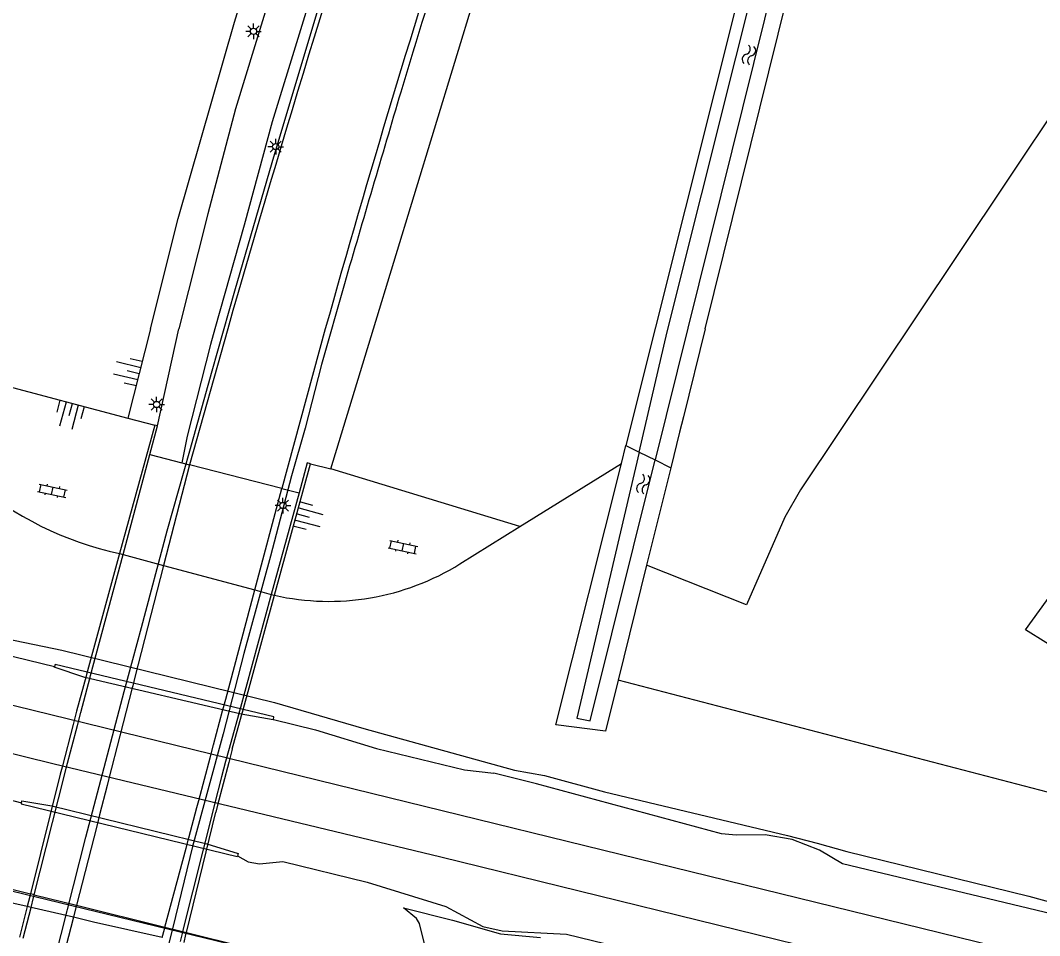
# Model space of a CAD drawing. Extents: x 128999 to 131010, y 395498 to 399007.
# Drawn here: x 129381.9 to 129463.5, y 397951.4 to 398024.7 of the extents above; entities that cross this region are included whole.
import ezdxf

# ---------------------------------------------------------------- set-up
doc = ezdxf.new("R2010")
doc.units = 0
for name, color, linetype in [('gg-afsc-draadraster', 7, 'Continuous'), ('gg-afsc-hekwerk', 7, 'Continuous'), ('gg-aspt-spoorlijn', 7, 'Continuous'), ('gg-knt-BGT kruinlijn', 7, 'Continuous'), ('gg-knt-bovenkant onderkant talud', 7, 'Continuous'), ('gg-knt-onverhard', 7, 'Continuous'), ('gg-knt-verharding', 7, 'Continuous'), ('gg-knt-verharding niveau 01', 7, 'Continuous'), ('gg-kntw-bovenkant insteek waterloop', 7, 'Continuous'), ('gg-kntw-waterlijn', 7, 'Continuous'), ('gg-kwrk-kunstwerk niveau 01', 7, 'Continuous'), ('gt-grn-vlakafsluiter', 7, 'Continuous'), ('gt-knt-geleideconstructie', 7, 'Continuous'), ('gt-symb-klinker verharding', 7, 'Continuous'), ('gt-symb-lichtmast', 7, 'Continuous'), ('gt-symb-talud symbool', 7, 'Continuous'), ('gt-symb-watersymbool', 7, 'Continuous'), ('gx-grn-maaiveld', 7, 'Continuous')]:
    doc.layers.add(name, color=color, linetype=linetype)

# ---------------------------------------------------------------- blocks, each defined once
blk = doc.blocks.new('gt0-LMAST')
at = {"layer": 'gt-symb-lichtmast'}
for p, q in [((-0.182, 0.173), (-0.447, 0.438)), ((-0.005, 0.246), (-0.005, 0.621)), ((0.172, 0.173), (0.437, 0.438)), ((-0.255, -0.004), (-0.63, -0.004)), ((-0.182, -0.181), (-0.447, -0.446)), ((-0.005, -0.254), (-0.005, -0.629)), ((0.437, -0.446), (0.172, -0.181)), ((0.245, -0.004), (0.62, -0.004))]:
    blk.add_line(p, q, dxfattribs=at)
blk.add_circle((-0.005, -0.004), 0.25, dxfattribs=at)
blk = doc.blocks.new('gt0-TALUD_1')
at = {"layer": 'gt-symb-talud symbool'}
for p, q in [((-1, -1), (-1, 0)), ((-0.5, -2), (-0.5, 0)), ((0, -1), (0, 0)), ((0.5, -2), (0.5, 0)), ((1, -1), (1, 0))]:
    blk.add_line(p, q, dxfattribs=at)
blk = doc.blocks.new('gt0-KL1')
at = {"layer": 'gt-symb-klinker verharding'}
for p, q in [((-1.15, 0.3), (1.15, 0.3)), ((-1, -0.3), (-1, 0.3)), ((-0.5, 0.3), (-0.5, 0.45)), ((0, -0.3), (0, 0.3)), ((0.5, 0.3), (0.5, 0.45)), ((1, -0.3), (1, 0.3)), ((-1.15, -0.3), (1.15, -0.3)), ((-0.5, -0.45), (-0.5, -0.3)), ((0.5, -0.45), (0.5, -0.3))]:
    blk.add_line(p, q, dxfattribs=at)
blk = doc.blocks.new('gt0-WA')
at = {"layer": 'gt-symb-watersymbool'}
for centre, start, end in [((-0.323, 0.022), 28.07249, 151.92751), ((0.427, 0.422), 208.07248, 331.92751), ((-0.323, -0.428), 28.07249, 151.92751), ((0.427, -0.028), 208.07248, 331.92751)]:
    blk.add_arc(centre, 0.425, start, end, dxfattribs=at)

msp = doc.modelspace()

# ---------------------------------------------------------------- linework, layer by layer
at = {"layer": 'gg-afsc-draadraster'}
for points in [[(129477.069, 397966.801), (129462.417, 397975.924), (129476.715, 397995.66), (129491.041, 398015.377), (129469.46, 398024.604), (129456.934, 398005.87), (129444.408, 397987.137)], [(129444.408, 397987.137), (129443.133, 397984.941), (129440.063, 397977.919), (129432.075, 397981.089)]]:
    msp.add_lwpolyline(points, dxfattribs=at)
at = {"layer": 'gg-afsc-hekwerk'}
for p, q in [((129383.03, 397954.718), (129386.408, 397953.879)), ((129383.03, 397954.718), (129386.408, 397953.879)), ((129386.408, 397953.879), (129393.501, 397952.118)), ((129386.408, 397953.879), (129393.501, 397952.118)), ((129393.501, 397952.118), (129394.909, 397951.768)), ((129393.501, 397952.118), (129394.909, 397951.768)), ((129394.909, 397951.768), (129395.217, 397951.692)), ((129394.909, 397951.768), (129395.217, 397951.692))]:
    msp.add_line(p, q, dxfattribs=at)
for points in [[(129000, 398050.975), (129026.753, 398044.298), (129058.787, 398036.396), (129076.426, 398031.949), (129105.902, 398024.609), (129127.134, 398019.338), (129158.723, 398011.427), (129179.222, 398006.283), (129198.648, 398001.386), (129226.839, 397994.329), (129312.792, 397972.287), (129322.74, 397969.875), (129330.1, 397968.003), (129347.211, 397963.49), (129348.903, 397969.615), (129359.832, 397966.802), (129358.33, 397960.731), (129362.769, 397959.596), (129381.205, 397955.044), (129398.568, 397950.815), (129409.165, 397948.192), (129423.879, 397944.548)], [(129211.893, 398024.78), (129214.383, 398024.107), (129233.853, 398019.445), (129235.683, 398016.66), (129267.66, 398008.953), (129314.397, 397997.526), (129331.48, 397993.334), (129351.703, 397988.422), (129349.895, 397982.111), (129366.245, 397978.189), (129375.406, 397976.328), (129385.232, 397974.285), (129402.258, 397970.096), (129409.419, 397968.023), (129421.488, 397964.695), (129423.895, 397964.258), (129428.708, 397962.955), (129443.343, 397959.466), (129445.723, 397958.853), (129448.114, 397958.178), (129455.397, 397956.389), (129462.695, 397954.609), (129464.822, 397954.031)], [(129376.527, 397956.271), (129379.837, 397955.511), (129382.722, 397954.795)], [(129376.527, 397956.271), (129379.837, 397955.511), (129382.722, 397954.795)]]:
    msp.add_lwpolyline(points, dxfattribs=at)
at = {"layer": 'gg-aspt-spoorlijn'}
for points in [[(129000, 398063.206), (129752.7, 397878.966), (130646.705, 397660.45), (130774.075, 397629.419), (130829.883, 397615.684), (130921.62, 397593.27), (130961.826, 397583.345), (131000, 397574.063)], [(129000, 398059.307), (129062.683, 398043.925), (129180.213, 398015.322), (129384.51, 397965.219), (129415.579, 397957.754), (129526.602, 397930.528), (129638.2, 397903.306), (130162.261, 397775.099), (130285.398, 397745.093), (130471.888, 397699.425), (130595.368, 397669.334), (130844.818, 397608.384), (130947.583, 397583.189), (131000, 397570.437)]]:
    msp.add_lwpolyline(points, dxfattribs=at)
at = {"layer": 'gg-knt-BGT kruinlijn'}
for p, q in [((129392.327, 398000), (129390.527, 397992.871)), ((129406.79, 397988.8), (129410.207, 398000)), ((129413.647, 397952.813), (129412.611, 397953.68)), ((129412.611, 397953.68), (129416.526, 397952.694)), ((129413.896, 397952.421), (129413.647, 397952.813)), ((129414.29, 397950.779), (129413.896, 397952.421)), ((129416.526, 397952.694), (129420.383, 397951.599)), ((129420.383, 397951.599), (129423.587, 397951.292))]:
    msp.add_line(p, q, dxfattribs=at)
for points in [[(129410.207, 398000), (129421.61, 398037.37), (129451.596, 398123.116)], [(129392.327, 398000), (129394.56, 398008.846), (129399.06, 398024.547), (129406.831, 398049.736), (129415.111, 398074.46), (129423.371, 398098.052), (129431.824, 398119.95)]]:
    msp.add_lwpolyline(points, dxfattribs=at)
at = {"layer": 'gg-knt-bovenkant onderkant talud'}
for p, q in [((129370.559, 397998.168), (129390.527, 397992.871)), ((129390.527, 397992.871), (129392.68, 397992.3)), ((129405.149, 397989.216), (129406.79, 397988.8)), ((129421.929, 397984.179), (129406.79, 397988.8)), ((129421.929, 397984.179), (129430.051, 397989.221)), ((129417.126, 397981.198), (129421.929, 397984.179)), ((129389.859, 397982.022), (129390.147, 397981.944)), ((129390.147, 397981.944), (129393.39, 397981.073)), ((129393.39, 397981.073), (129400.694, 397979.109)), ((129400.694, 397979.109), (129402.017, 397978.753)), ((129402.017, 397978.753), (129402.28, 397978.682))]:
    msp.add_line(p, q, dxfattribs=at)
msp.add_lwpolyline([(129465.679, 397953.292), (129465.253, 397953.004), (129447.759, 397957.188), (129445.918, 397958.289), (129443.729, 397959.143), (129441.569, 397959.515), (129439.233, 397959.496), (129438.078, 397959.587), (129423.251, 397963.588), (129419.844, 397964.444)], dxfattribs=at)
for centre, radius, start, end in [((129395.589, 398008.475), 27.066, 229.47186, 257.77748), ((129406.629, 397998.081), 19.881, 257.36529, 301.87214)]:
    msp.add_arc(centre, radius, start, end, dxfattribs=at)
at = {"layer": 'gg-knt-onverhard'}
for p, q in [((129382.467, 397953.768), (129376.27, 397955.206)), ((129382.772, 397953.698), (129382.467, 397953.768)), ((129386.16, 397952.912), (129382.772, 397953.698))]:
    msp.add_line(p, q, dxfattribs=at)
msp.add_lwpolyline([(129393.283, 397951.298), (129387.779, 397952.536), (129386.16, 397952.912)], dxfattribs=at)
at = {"layer": 'gg-knt-verharding'}
for p, q in [((129392.912, 397992.239), (129394.619, 398000)), ((129398.52, 398000), (129395.46, 397989.135)), ((129406.341, 398000), (129402.859, 397987.234))]:
    msp.add_line(p, q, dxfattribs=at)
for points in [[(129434.168, 398119.047), (129426.323, 398098.829), (129419.067, 398078.674), (129413.274, 398061.95), (129407.879, 398045.611), (129403.579, 398032.072), (129399.16, 398017.605), (129396.927, 398009.207), (129394.619, 398000)], [(129437.066, 398117.923), (129429.283, 398097.789), (129421.922, 398077.457), (129416.271, 398061.121), (129410.806, 398044.618), (129406.515, 398030.97), (129402.088, 398016.58), (129399.842, 398008.303), (129397.501, 398000)], [(129397.501, 398000), (129397.152, 397998.763), (129395.279, 397991.429), (129394.844, 397989.294)]]:
    msp.add_lwpolyline(points, dxfattribs=at)
for centre, radius, start, end in [((130642.312, 397643.747), 1293.806, 159.700693, 164.016977), ((130326.835, 397742.377), 955.865, 162.062735, 164.364403)]:
    msp.add_arc(centre, radius, start, end, dxfattribs=at)
at = {"layer": 'gg-knt-verharding niveau 01'}
for p, q in [((129395.46, 397989.135), (129393.39, 397981.073)), ((129400.694, 397979.109), (129402.859, 397987.234)), ((129393.39, 397981.073), (129391.098, 397972.145)), ((129398.363, 397970.362), (129400.694, 397979.109)), ((129391.098, 397972.145), (129390.919, 397971.449)), ((129390.876, 397971.281), (129390.159, 397968.487)), ((129390.919, 397971.449), (129390.876, 397971.281)), ((129398.188, 397969.704), (129398.363, 397970.362)), ((129397.393, 397966.723), (129398.114, 397969.427)), ((129398.114, 397969.427), (129398.188, 397969.704)), ((129390.159, 397968.487), (129389.89, 397967.441)), ((129389.89, 397967.441), (129389.013, 397964.022)), ((129397.114, 397965.677), (129397.393, 397966.723)), ((129396.205, 397962.263), (129397.114, 397965.677)), ((129389.013, 397964.022), (129388.869, 397963.462)), ((129388.869, 397963.462), (129388.266, 397961.115)), ((129396.057, 397961.708), (129396.205, 397962.263)), ((129388.266, 397961.115), (129388.032, 397960.201)), ((129395.411, 397959.285), (129396.057, 397961.708)), ((129388.032, 397960.201), (129386.408, 397953.879)), ((129395.187, 397958.444), (129395.411, 397959.285)), ((129393.501, 397952.118), (129395.187, 397958.444)), ((129386.359, 397953.687), (129386.16, 397952.912)), ((129386.408, 397953.879), (129386.359, 397953.687)), ((129386.16, 397952.912), (129385.556, 397950.557)), ((129393.459, 397951.96), (129393.501, 397952.118)), ((129393.283, 397951.298), (129393.459, 397951.96))]:
    msp.add_line(p, q, dxfattribs=at)
at = {"layer": 'gg-kntw-bovenkant insteek waterloop'}
for p, q in [((129436.771, 398000), (129461.413, 398099.739)), ((129436.771, 398000), (129435.027, 397992.978)), ((129435.027, 397992.978), (129434.718, 397991.733)), ((129434.718, 397991.733), (129434.013, 397988.894)), ((129430.051, 397989.221), (129430.412, 397990.659)), ((129434.013, 397988.894), (129432.075, 397981.089)), ((129432.075, 397981.089), (129429.794, 397971.902))]:
    msp.add_line(p, q, dxfattribs=at)
for points in [[(129529.243, 398239.756), (129466.07, 398132.86), (129430.412, 397990.659)], [(129429.794, 397971.902), (129428.78, 397967.82), (129424.81, 397968.32), (129430.051, 397989.221)]]:
    msp.add_lwpolyline(points, dxfattribs=at)
at = {"layer": 'gg-kntw-waterlijn'}
for points in [[(129431.47, 397990.14), (129433.724, 397999.757), (129466.724, 398131.356)], [(129460.282, 398101.24), (129459.499, 398098.025), (129449.394, 398056.523), (129432.749, 397989.514)], [(129431.47, 397990.14), (129426.478, 397968.84), (129427.561, 397968.628), (129432.749, 397989.514)]]:
    msp.add_lwpolyline(points, dxfattribs=at)
at = {"layer": 'gg-kwrk-kunstwerk niveau 01'}
for p, q in [((129392.68, 397992.3), (129389.859, 397982.022)), ((129392.297, 397989.949), (129392.912, 397992.239)), ((129392.912, 397992.239), (129392.68, 397992.3)), ((129390.147, 397981.944), (129392.297, 397989.949)), ((129392.297, 397989.949), (129394.844, 397989.294)), ((129394.844, 397989.294), (129395.46, 397989.135)), ((129402.859, 397987.234), (129395.46, 397989.135)), ((129402.28, 397978.682), (129405.149, 397989.216)), ((129402.859, 397987.234), (129404.242, 397986.879)), ((129404.242, 397986.879), (129402.017, 397978.753)), ((129389.859, 397982.022), (129387.222, 397972.337)), ((129387.546, 397972.259), (129390.147, 397981.944)), ((129402.017, 397978.753), (129399.455, 397969.4)), ((129399.703, 397969.34), (129402.28, 397978.682)), ((129387.189, 397972.217), (129386.422, 397969.399)), ((129386.756, 397969.317), (129387.513, 397972.136)), ((129387.222, 397972.337), (129387.189, 397972.217)), ((129387.513, 397972.136), (129387.546, 397972.259)), ((129386.422, 397969.399), (129386.149, 397968.354)), ((129386.484, 397968.273), (129386.756, 397969.317)), ((129399.455, 397969.4), (129399.378, 397969.119)), ((129399.625, 397969.059), (129399.703, 397969.34)), ((129399.378, 397969.119), (129398.639, 397966.419)), ((129398.88, 397966.36), (129399.625, 397969.059)), ((129386.149, 397968.354), (129385.258, 397964.941)), ((129385.596, 397964.858), (129386.484, 397968.273)), ((129398.639, 397966.419), (129398.353, 397965.375)), ((129398.88, 397966.36), (129398.606, 397965.313)), ((129398.606, 397965.313), (129397.712, 397961.895)), ((129385.111, 397964.379), (129382.722, 397954.795)), ((129383.03, 397954.718), (129385.45, 397964.296)), ((129385.258, 397964.941), (129385.111, 397964.379)), ((129385.45, 397964.296), (129385.596, 397964.858)), ((129397.466, 397961.955), (129397.327, 397961.399)), ((129397.712, 397961.895), (129397.567, 397961.34)), ((129397.327, 397961.399), (129394.909, 397951.768)), ((129395.217, 397951.692), (129397.567, 397961.34)), ((129382.67, 397954.584), (129382.467, 397953.768)), ((129382.722, 397954.795), (129382.67, 397954.584)), ((129382.772, 397953.698), (129382.977, 397954.509)), ((129382.977, 397954.509), (129383.03, 397954.718)), ((129382.467, 397953.768), (129381.856, 397951.317)), ((129382.155, 397951.256), (129382.772, 397953.698)), ((129394.871, 397951.617), (129394.71, 397950.977)), ((129394.909, 397951.768), (129394.871, 397951.617)), ((129395.025, 397950.906), (129395.18, 397951.542)), ((129395.18, 397951.542), (129395.217, 397951.692))]:
    msp.add_line(p, q, dxfattribs=at)
for points in [[(129405.149, 397989.216), (129404.9, 397989.28), (129404.242, 397986.879)], [(129398.353, 397965.375), (129398.02, 397964.16), (129397.466, 397961.955)]]:
    msp.add_lwpolyline(points, dxfattribs=at)
at = {"layer": 'gt-grn-vlakafsluiter'}
for p, q in [((129430.412, 397990.659), (129431.47, 397990.14)), ((129431.47, 397990.14), (129432.749, 397989.514)), ((129432.749, 397989.514), (129434.013, 397988.894)), ((129470.169, 397961.373), (129429.794, 397971.902))]:
    msp.add_line(p, q, dxfattribs=at)
at = {"layer": 'gt-knt-geleideconstructie'}
for points in [[(129384.209, 397947.654), (129387.163, 397959.332), (129390.226, 397970.991), (129391.625, 397976.119), (129393.668, 397983.847), (129395.478, 397990.248), (129397.287, 397996.65), (129399.097, 398003.051), (129402.075, 398013.31), (129404.385, 398020.978), (129405.936, 398026.128)], [(129407.867, 398003.615), (129406.022, 397997.16), (129404.727, 397992.064), (129403.629, 397988.246), (129401.948, 397981.804), (129399.821, 397974.034), (129398.154, 397967.605), (129395.711, 397958.59), (129394.116, 397952.087), (129392.511, 397945.645)]]:
    msp.add_lwpolyline(points, dxfattribs=at)
for centre, radius, start, end in [((130107.748, 397809.203), 726.317, 162.163585, 163.215041), ((136071.046, 396052.621), 6942.933, 163.547949, 163.6798485)]:
    msp.add_arc(centre, radius, start, end, dxfattribs=at)
at = {"layer": 'gx-grn-maaiveld'}
for points in [[(129301.695, 397982.225), (129322.249, 397977.049), (129324.917, 397975.829), (129326.561, 397974.921), (129329.545, 397974.836), (129350.639, 397970.136), (129354.976, 397969.056), (129357.797, 397967.911), (129359.838, 397966.976), (129360.644, 397966.783), (129362.36, 397967.024), (129367.72, 397965.811), (129381.996, 397962.067)], [(129384.649, 397972.964), (129365.451, 397977.64), (129363.766, 397978.468), (129361.93, 397979.041), (129358.978, 397979.634)], [(129402.178, 397968.739), (129402.172, 397968.709), (129399.614, 397969.163), (129387.076, 397972.099), (129384.634, 397972.919), (129384.649, 397972.964)], [(129402.178, 397968.739), (129402.214, 397968.945), (129384.706, 397973.135), (129384.649, 397972.964)], [(129402.178, 397968.739), (129405.555, 397967.919), (129410.437, 397966.423), (129417.476, 397964.721), (129419.844, 397964.444)], [(129381.996, 397962.067), (129381.983, 397961.991), (129399.284, 397957.79), (129399.298, 397957.837)], [(129381.996, 397962.067), (129382.024, 397962.236), (129384.429, 397961.836), (129396.86, 397958.782), (129399.355, 397958.025), (129399.298, 397957.837)], [(129399.298, 397957.837), (129400.16, 397957.358), (129401.067, 397957.183), (129402.948, 397957.373), (129409.69, 397955.722), (129415.992, 397953.784), (129418.953, 397952.19), (129420.514, 397951.818), (129425.65, 397951.561), (129438.265, 397948.508), (129440.052, 397947.442), (129441.033, 397947.146), (129442.222, 397947.027), (129443.921, 397947.322), (129471.711, 397940.275)], [(129383.03, 397954.718), (129382.945, 397954.739), (129382.722, 397954.795)], [(129395.217, 397951.692), (129413.581, 397947.132), (129415.864, 397946.483)]]:
    msp.add_lwpolyline(points, dxfattribs=at)

# ---------------------------------------------------------------- block references
at = {"layer": 'gt-symb-klinker verharding', "rotation": -12.298855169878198}
for p in [(129384.488, 397987.044), (129412.56, 397982.538)]:
    msp.add_blockref('gt0-KL1', p, dxfattribs=at)
at = {"layer": 'gt-symb-lichtmast'}
for p in [(129400.595, 398023.814), (129402.376, 398014.583), (129392.831, 397993.956), (129402.95, 397985.871)]:
    msp.add_blockref('gt0-LMAST', p, dxfattribs=at)
at = {"layer": 'gt-symb-talud symbool'}
for p, xscale, yscale, rotation in [((129391.444, 397996.439), 1.0005088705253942, 1.0005088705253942, -103.46677689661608), ((129386.084, 397994.046), 1.0005688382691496, 1.0005688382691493, -14.883464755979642), ((129404.118, 397985.165), 1.0001969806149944, 1.0001969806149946, 74.75492965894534)]:
    msp.add_blockref('gt0-TALUD_1', p, dxfattribs=dict(at, xscale=xscale, yscale=yscale, rotation=rotation))
at = {"layer": 'gt-symb-watersymbool'}
for p, rotation in [((129440.25, 398021.875), 75.64421500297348), ((129431.791, 397987.534), 76.51987378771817)]:
    msp.add_blockref('gt0-WA', p, dxfattribs=dict(at, rotation=rotation))

doc.saveas('drawing.dxf')
